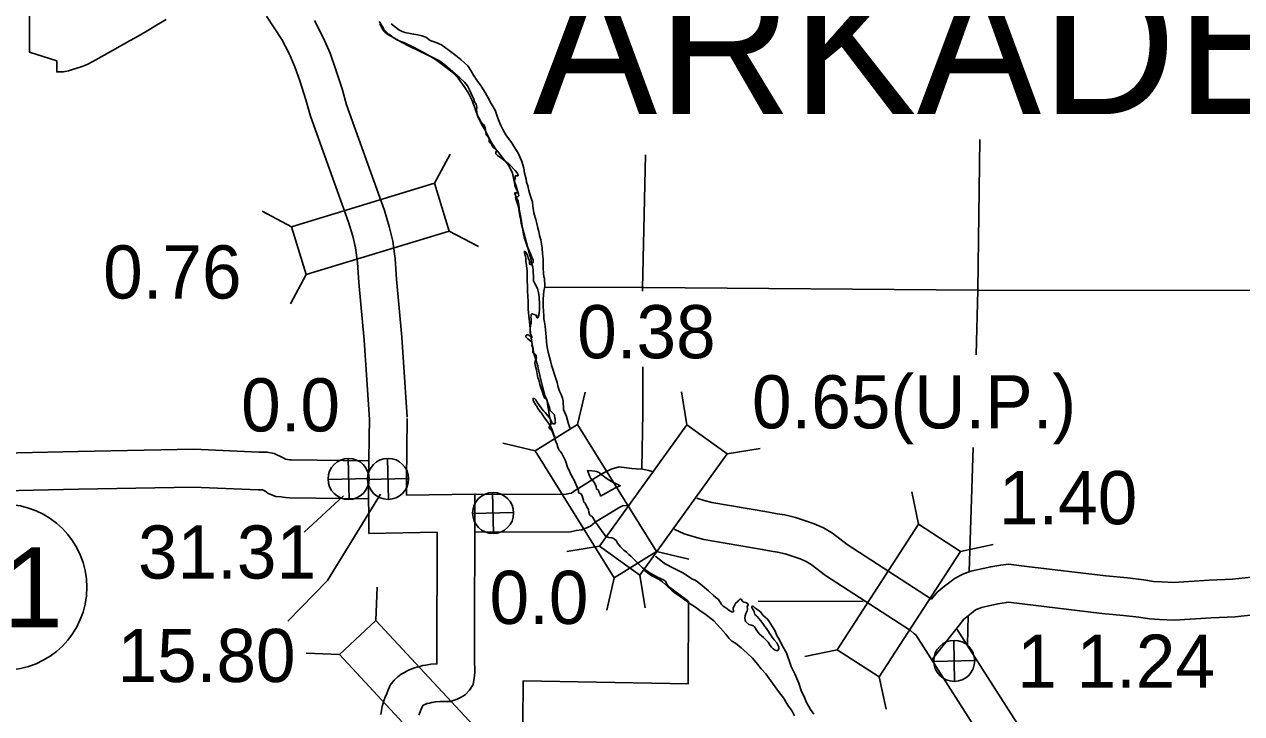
# Model space of a CAD drawing. Extents: x 369523 to 838377, y 495025 to 936819.
# Drawn here: x 582308 to 601641, y 774107 to 785066 of the extents above; entities that cross this region are included whole.
import ezdxf

# ---------------------------------------------------------------- set-up
doc = ezdxf.new("R2010")
doc.units = 0
for name, color, linetype in [('DSN_BRDG_Annotation', 7, 'Continuous'), ('DSN_DRFT_Common-Annotations', 7, 'Continuous'), ('DSN_DRFT_Common-Line', 7, 'Continuous'), ('DSN_DRFT_Junk-No-Plot', 7, 'Continuous'), ('Level 1', 7, 'Continuous'), ('Level 10', 7, 'Continuous'), ('Level 11', 7, 'Continuous'), ('Level 2', 7, 'Continuous'), ('Level 21', 7, 'Continuous'), ('Level 22', 7, 'Continuous')]:
    doc.layers.add(name, color=color, linetype=linetype)

msp = doc.modelspace()

# ---------------------------------------------------------------- linework, layer by layer
at = {"layer": 'DSN_BRDG_Annotation'}
msp.add_line((586751, 776994), (587374, 777572), dxfattribs=at)
msp.add_lwpolyline([(586491, 775576), (587123, 776224), (587964, 777597)], dxfattribs=at)
at = {"layer": 'DSN_DRFT_Common-Annotations'}
for p, q in [((587465, 777512), (587450, 778163)), ((588093, 777514), (588078, 778165)), ((587132, 777830), (587783, 777845)), ((587760, 777832), (588410, 777847)), ((589760, 776971), (589745, 777622)), ((589427, 777289), (590078, 777304)), ((597083, 774621), (597068, 775272)), ((596750, 774939), (597401, 774954))]:
    msp.add_line(p, q, dxfattribs=at)
for centre in [(587457, 777838), (588085, 777840), (589753, 777297), (597076, 774947)]:
    msp.add_circle(centre, 326, dxfattribs=at)
at = {"layer": 'DSN_DRFT_Common-Line'}
msp.add_circle((581980, 776116), 1320, dxfattribs=at)
at = {"layer": 'Level 1'}
for points in [[(581234, 778232), (583158, 778276), (584998, 778310), (586030, 778265), (586163, 778267), (586276, 778245), (586339, 778213), (586354, 778206), (586417, 778176), (586455, 778151), (586520, 778143), (586550, 778140), (587780, 778125)], [(589459, 777594), (590913, 777598), (590961, 777609), (590997, 777614), (591031, 777641), (591469, 777913), (591627, 777994), (591754, 778030), (591869, 778017), (591954, 778006), (592027, 777999), (592125, 777992), (592228, 777974), (592278, 777959)], [(581263, 777632), (583170, 777676), (584991, 777709), (586021, 777665), (586092, 777666), (586101, 777662), (586122, 777652), (586126, 777649), (586181, 777608), (586301, 777562), (586389, 777554), (586457, 777546), (586519, 777541), (587769, 777525)], [(589470, 776995), (590982, 776998), (591071, 777018), (591164, 777032), (591299, 777088), (591376, 777149), (591764, 777390), (591819, 777418), (591887, 777410), (591899, 777409)], [(592987, 777535), (593003, 777528), (593107, 777495), (593224, 777465), (594133, 777309), (594265, 777285), (594385, 777267), (594554, 777227), (594732, 777170), (594853, 777125), (595002, 777061), (595145, 776975), (595377, 776795), (596716, 775927)], [(592627, 777043), (592641, 777035), (592785, 776967), (592944, 776918), (593099, 776878), (594028, 776718), (594167, 776693), (594271, 776677), (594393, 776648), (594535, 776603), (594630, 776568), (594727, 776526), (594804, 776479), (595030, 776305), (596380, 775430), (596437, 775380), (596466, 775361)], [(596716, 775927), (596803, 776037), (596924, 776134), (597006, 776198), (597089, 776263), (597214, 776327), (597342, 776374), (597655, 776442), (597816, 776470), (597937, 776485), (598229, 776447), (599483, 776298), (599826, 776265), (600089, 776234), (600243, 776211), (600369, 776203), (600566, 776195), (601125, 776232), (601497, 776248), (601799, 776279)], [(596718, 774965), (597158, 775518), (597231, 775612), (597295, 775662), (597377, 775726), (597415, 775756), (597454, 775776), (597510, 775796), (597770, 775853), (597904, 775876), (597936, 775880), (598155, 775852), (599418, 775702), (599762, 775668), (600010, 775640), (600180, 775614), (600338, 775604), (600573, 775594), (601157, 775633), (601540, 775649), (601878, 775684)], [(597113, 775462), (598190, 773769), (598404, 773451), (598504, 773325), (599220, 772479), (599585, 772063), (599855, 771788), (599971, 771666), (600125, 771480), (600380, 771026), (600556, 770706), (601611, 768321), (601711, 768082)], [(596466, 775361), (597688, 773440), (597920, 773095), (598041, 772943), (598766, 772088), (599145, 771655), (599424, 771371), (599522, 771268), (599628, 771140), (599856, 770734), (600018, 770440), (601060, 768083), (601162, 767840), (601313, 767515), (601418, 767307), (601493, 767193), (601559, 767121), (601599, 767075), (601857, 766805)]]:
    msp.add_lwpolyline(points, dxfattribs=at)
at = {"layer": 'Level 10'}
for points in [[(587945, 785110), (587999, 785023), (588018, 784985), (588055, 784948), (588094, 784905), (588106, 784904), (588151, 784867), (588236, 784813), (588343, 784770), (588479, 784706), (588570, 784662), (588706, 784588), (588840, 784506), (588917, 784448), (589009, 784378), (589097, 784311), (589198, 784209), (589293, 784078), (589360, 783973), (589413, 783863), (589462, 783738), (589516, 783587), (589569, 783481), (589630, 783370), (589708, 783220), (589756, 783142), (589793, 783087), (589841, 783022), (589880, 782977), (589930, 782914), (589980, 782848), (590001, 782818), (590040, 782745), (590062, 782698), (590084, 782596), (590119, 782491), (590146, 782404), (590157, 782366), (590159, 782338), (590152, 782326), (590124, 782317), (590116, 782319), (590108, 782315), (590113, 782289), (590141, 782211), (590165, 782126), (590190, 782023), (590202, 781933), (590215, 781853), (590224, 781799), (590236, 781732), (590254, 781650), (590293, 781539), (590314, 781492), (590331, 781456), (590348, 781420), (590359, 781393), (590366, 781363), (590387, 781323), (590391, 781310), (590388, 781279), (590384, 781273), (590373, 781261), (590365, 781253), (590349, 781246), (590339, 781246), (590337, 781254), (590333, 781264), (590330, 781290), (590323, 781318), (590312, 781351), (590302, 781375), (590297, 781391), (590286, 781417), (590282, 781425), (590270, 781444), (590264, 781450), (590255, 781456), (590251, 781456), (590250, 781440), (590263, 781392), (590270, 781350), (590274, 781298), (590281, 781234), (590292, 781141), (590294, 781079), (590296, 781005), (590297, 780885), (590301, 780829), (590311, 780659), (590312, 780539), (590320, 780425), (590335, 780287)], [(590918, 778833), (590871, 778941), (590864, 779075), (590853, 779122), (590833, 779180), (590809, 779235), (590788, 779295), (590770, 779374), (590737, 779465), (590720, 779513), (590705, 779567), (590682, 779648), (590662, 779718), (590631, 779835), (590609, 779930), (590598, 780020), (590594, 780100), (590591, 780152), (590587, 780214), (590582, 780260), (590575, 780306), (590558, 780385), (590557, 780419), (590553, 780519), (590549, 780577), (590547, 780643), (590550, 780695), (590552, 780765), (590558, 780824), (590572, 780898), (590571, 781028), (590560, 781050), (590553, 781110), (590548, 781186), (590550, 781266), (590549, 781330), (590538, 781418), (590530, 781508), (590522, 781575), (590508, 781641), (590492, 781707), (590477, 781770), (590465, 781824), (590449, 781900), (590433, 781963), (590423, 781993), (590402, 782071), (590386, 782174), (590376, 782238), (590336, 782365), (590321, 782423), (590303, 782496), (590283, 782558), (590276, 782603), (590253, 782701), (590241, 782779), (590226, 782834), (590210, 782884), (590187, 782933), (590166, 782987), (590134, 783044), (590076, 783136), (590051, 783180), (590013, 783227), (589957, 783307), (589905, 783394), (589873, 783459), (589830, 783574), (589783, 783701), (589724, 783807), (589680, 783886), (589625, 783981), (589561, 784081), (589492, 784179), (589440, 784260), (589398, 784333), (589350, 784404), (589297, 784454), (589241, 784505), (589160, 784570), (589054, 784652), (588974, 784709), (588933, 784738), (588857, 784772), (588786, 784800), (588754, 784808), (588684, 784862), (588622, 784882), (588556, 784896), (588489, 784910), (588437, 784919), (588349, 784936), (588296, 784957), (588258, 784978), (588225, 785003), (588182, 785034), (588131, 785075)], [(590335, 780287), (590349, 780149), (590367, 780012), (590382, 779912), (590400, 779834), (590430, 779735), (590461, 779630), (590479, 779550), (590534, 779322), (590574, 779165), (590608, 779094), (590623, 779044), (590647, 778973), (590658, 778929)], [(590558, 778826), (590515, 778893), (590501, 778908), (590482, 778932), (590464, 778956), (590451, 778979), (590445, 778993), (590432, 779013), (590424, 779024), (590413, 779038), (590409, 779048), (590397, 779066), (590388, 779090), (590388, 779108), (590387, 779118), (590397, 779118), (590399, 779118), (590413, 779112), (590430, 779095), (590449, 779065), (590463, 779042), (590499, 778988), (590528, 778951), (590552, 778922), (590577, 778895), (590602, 778867), (590621, 778842), (590639, 778820), (590647, 778808), (590664, 778781), (590673, 778761), (590683, 778743), (590687, 778737), (590694, 778726), (590702, 778716), (590722, 778714), (590728, 778715), (590736, 778721), (590739, 778733), (590741, 778745), (590739, 778753), (590740, 778769), (590740, 778781), (590738, 778795), (590735, 778807), (590728, 778845), (590728, 778859), (590658, 778929)], [(590558, 778826), (590660, 778688), (590691, 778621), (590719, 778539), (590735, 778504)], [(590918, 778833), (590946, 778732), (590969, 778652), (590972, 778644)], [(592333, 776610), (592338, 776607), (592473, 776496), (592629, 776417), (592764, 776344), (592922, 776245), (592962, 776229), (592998, 776203), (593071, 776146), (593111, 776114), (593175, 776060), (593254, 775987), (593288, 775955), (593330, 775921), (593350, 775895), (593370, 775865), (593382, 775845), (593406, 775818), (593447, 775788), (593479, 775766), (593487, 775760), (593531, 775730), (593551, 775722), (593565, 775724), (593571, 775730), (593569, 775744), (593565, 775768), (593567, 775788), (593584, 775828), (593610, 775868), (593632, 775886), (593650, 775905), (593662, 775915), (593668, 775923), (593680, 775929), (593692, 775927), (593700, 775921), (593710, 775897), (593732, 775879), (593756, 775875), (593778, 775867), (593796, 775855), (593805, 775839), (593797, 775821), (593789, 775817), (593795, 775775), (593793, 775765), (593785, 775741), (593769, 775701), (593755, 775661), (593751, 775625), (593756, 775594), (593768, 775568), (593812, 775526), (593856, 775514), (593886, 775506), (593902, 775486), (593928, 775445), (593954, 775413), (593979, 775377), (594017, 775347), (594049, 775319), (594081, 775288), (594119, 775242), (594152, 775190), (594176, 775162), (594202, 775138), (594218, 775128), (594230, 775118), (594246, 775109), (594268, 775107), (594282, 775119), (594292, 775143), (594292, 775169), (594259, 775236), (594217, 775282)], [(592159, 776385), (592223, 776335), (592274, 776300), (592328, 776274), (592392, 776242), (592442, 776201), (592492, 776159), (592530, 776125), (592587, 776072), (592661, 776012), (592723, 775968), (592800, 775917), (592868, 775865), (592982, 775788), (593042, 775740), (593117, 775695), (593257, 775581), (593366, 775468), (593448, 775369), (593495, 775305), (593545, 775261), (593601, 775227), (593693, 775156), (593784, 775077), (593874, 774991), (593951, 774896), (594011, 774820), (594083, 774740), (594190, 774591), (594303, 774440), (594367, 774358), (594432, 774245), (594500, 774147), (594537, 774072)], [(594217, 775282), (594185, 775324), (594149, 775374), (594125, 775414), (594092, 775463), (594070, 775493), (594034, 775541), (594000, 775589), (593974, 775622), (593949, 775650), (593937, 775662), (593911, 775686), (593897, 775726), (593891, 775742), (593873, 775776), (593867, 775786), (593861, 775796), (593863, 775812), (593873, 775816), (593887, 775812), (593909, 775790), (593943, 775768), (593997, 775724), (594039, 775673), (594108, 775609), (594138, 775571), (594190, 775486), (594225, 775428), (594261, 775350), (594299, 775281), (594344, 775193), (594412, 775077), (594487, 774858), (594544, 774743), (594606, 774593), (594647, 774475), (594697, 774362), (594730, 774286), (594796, 774173), (594845, 774099)]]:
    msp.add_lwpolyline(points, dxfattribs=at)
at = {"layer": 'Level 11'}
for points in [[(586152, 785196), (586397, 784823), (586513, 784601), (586603, 784388), (586681, 784167), (586779, 783866), (586853, 783605), (587457, 781919), (587525, 781698), (587568, 781511), (587598, 781277), (587621, 780964), (587706, 780046), (587791, 778781)], [(586915, 785127), (587056, 784857), (587163, 784605), (587249, 784360), (587353, 784041), (587425, 783788), (588027, 782107), (588104, 781854), (588160, 781618), (588195, 781337), (588219, 781014), (588304, 780093), (588389, 778821)], [(587790, 778806), (587776, 777823), (587778, 776974)], [(588390, 778797), (588376, 777820), (588376, 777583)], [(588376, 777583), (589463, 777598), (589459, 774978), (589462, 774766), (589453, 774670), (589437, 774571), (589376, 774481), (589308, 774408), (589237, 774365), (589181, 774340), (589150, 774329), (589074, 774300), (588910, 774300), (588837, 774298), (588785, 774287), (588774, 774286), (588742, 774274), (588703, 774267), (588683, 774261), (588677, 774259), (588668, 774255), (588638, 774238), (588636, 774237), (588631, 774225), (588610, 774180), (588599, 774155), (588593, 774137), (588575, 774084)], [(587778, 776974), (588862, 776990), (588859, 774974), (588860, 774899), (588766, 774896), (588686, 774879), (588637, 774873), (588589, 774856), (588564, 774852), (588504, 774834), (588462, 774820), (588399, 774792), (588344, 774761), (588294, 774734), (588240, 774692), (588182, 774638), (588119, 774559), (588082, 774468), (588064, 774429), (588038, 774370), (588024, 774327), (587989, 774221), (587971, 774096)]]:
    msp.add_lwpolyline(points, dxfattribs=at)
at = {"layer": 'Level 2'}
for points in [[(582391, 785278), (582389, 784623), (582823, 784485), (582822, 784308), (582884, 784309), (582927, 784310), (582954, 784316), (583008, 784326), (583058, 784341), (583210, 784388), (583304, 784429), (583397, 784474), (583710, 784648), (583989, 784808), (584115, 784878), (584242, 784954), (584380, 785035), (584559, 785141)], [(587954, 785072), (587974, 785029), (588005, 784973), (588015, 784960), (588024, 784950), (588035, 784940), (588052, 784927), (588082, 784906), (588149, 784866), (588289, 784789), (588443, 784710), (588572, 784643), (588704, 784580), (588785, 784543), (588837, 784518), (588880, 784495)], [(588880, 784495), (588920, 784471), (588951, 784448), (588984, 784423), (589113, 784310), (589191, 784244), (589226, 784215), (589298, 784148), (589345, 784090), (589376, 784024), (589405, 783966), (589422, 783927), (589440, 783893), (589459, 783831), (589481, 783798), (589492, 783741), (589489, 783699), (589492, 783678), (589494, 783662), (589499, 783638), (589512, 783607), (589525, 783582), (589538, 783559), (589560, 783519), (589599, 783474), (589614, 783448), (589626, 783426), (589637, 783346), (589644, 783319), (589649, 783306), (589666, 783287), (589679, 783268), (589689, 783249), (589689, 783221), (589692, 783201), (589700, 783188), (589728, 783164), (589735, 783152), (589740, 783133), (589759, 783110), (589779, 783090), (589798, 783078), (589805, 783066), (589806, 783051), (589794, 783034), (589794, 783022), (589798, 783007), (589806, 782995), (589820, 782979), (589891, 782934), (590016, 782833), (590104, 782744), (590133, 782703), (590139, 782689), (590149, 782660), (590148, 782658), (590143, 782656), (590104, 782658), (590103, 782654), (590102, 782644), (590102, 782609), (590092, 782586), (590090, 782569), (590090, 782549), (590100, 782516), (590098, 782500), (590108, 782475), (590125, 782442), (590139, 782409), (590139, 782395), (590127, 782386), (590100, 782388), (590098, 782376), (590106, 782349), (590127, 782294), (590149, 782259), (590158, 782216), (590166, 782157), (590162, 782118), (590165, 782084), (590185, 781993), (590191, 781953), (590200, 781907), (590216, 781844), (590242, 781749), (590281, 781592), (590326, 781434), (590349, 781362), (590359, 781310), (590359, 781290), (590386, 781203), (590388, 781158), (590394, 781026), (590394, 780987), (590412, 780954), (590456, 780868), (590472, 780800), (590482, 780736), (590490, 780611), (590489, 780520)], [(590489, 780520), (590484, 780480), (590478, 780440), (590475, 780426), (590468, 780411), (590462, 780399), (590454, 780401), (590444, 780417), (590442, 780431), (590441, 780441), (590429, 780444), (590405, 780453), (590386, 780459), (590378, 780461), (590369, 780461), (590364, 780458), (590359, 780454), (590356, 780444), (590355, 780430), (590353, 780410), (590355, 780383), (590356, 780321), (590349, 780274), (590343, 780238), (590341, 780188), (590343, 780159), (590350, 780127), (590367, 780103), (590370, 780094), (590371, 780084), (590365, 780084), (590357, 780090), (590347, 780103), (590320, 780122), (590306, 780127), (590293, 780128), (590281, 780125), (590276, 780121), (590273, 780113), (590272, 780105), (590277, 780092), (590303, 780066), (590361, 780020), (590369, 780006), (590371, 779986), (590367, 779963), (590370, 779953), (590373, 779946), (590383, 779934), (590389, 779919), (590382, 779876), (590382, 779861), (590386, 779846), (590393, 779839), (590410, 779827), (590426, 779815), (590435, 779806), (590439, 779795), (590439, 779784), (590441, 779763), (590439, 779741), (590419, 779704), (590414, 779677), (590419, 779650), (590441, 779572), (590464, 779444), (590478, 779413), (590495, 779341), (590548, 779187), (590561, 779140), (590575, 779121), (590604, 779101), (590616, 779035), (590622, 778990), (590632, 778951), (590641, 778856), (590665, 778772), (590672, 778724), (590669, 778702), (590651, 778685), (590641, 778663), (590640, 778653), (590651, 778636), (590667, 778628), (590682, 778611), (590690, 778600), (590698, 778584), (590713, 778541), (590727, 778504), (590733, 778473), (590750, 778436), (590770, 778387), (590776, 778358), (590799, 778300), (590817, 778282), (590842, 778243), (590902, 778128), (590939, 778012), (590959, 777979), (590982, 777922)], [(590982, 777922), (591033, 777831), (591089, 777708), (591107, 777659), (591109, 777619), (591122, 777613), (591144, 777609), (591165, 777572), (591186, 777496), (591192, 777471), (591210, 777457), (591225, 777432), (591249, 777383), (591268, 777354), (591274, 777309), (591290, 777264), (591301, 777251), (591319, 777247), (591338, 777224), (591371, 777163), (591430, 777078), (591514, 776963), (591535, 776930), (591539, 776924), (591564, 776920), (591591, 776906), (591638, 776903), (591652, 776899), (591665, 776893), (591679, 776881), (591710, 776854), (591728, 776819), (591776, 776761), (591827, 776708), (591872, 776673), (591909, 776640), (591942, 776609), (591987, 776562), (592018, 776531), (592127, 776426), (592176, 776387), (592248, 776340), (592372, 776274), (592460, 776237), (592476, 776224), (592489, 776212), (592510, 776165), (592523, 776148), (592540, 776130), (592658, 776039), (592843, 775902), (592855, 775891), (592853, 774584), (590230, 774627), (590224, 773962)]]:
    msp.add_lwpolyline(points, dxfattribs=at)
msp.add_lwpolyline([(591459, 777564), (591453, 777591), (591436, 777624), (591420, 777663), (591395, 777677), (591387, 777726), (591360, 777782), (591344, 777807), (591323, 777821), (591303, 777844), (591282, 777887), (591272, 777920), (591268, 777932), (591259, 777963), (591251, 777971), (591321, 777966), (591370, 777962), (591395, 777957), (591413, 777952), (591432, 777943), (591444, 777935), (591477, 777905), (591549, 777851), (591604, 777814), (591634, 777797), (591667, 777782), (591735, 777748), (591773, 777731), (591699, 777697), (591636, 777667)], close=True, dxfattribs=at)
at = {"layer": 'Level 21'}
for p, q in [((588824, 782538), (589073, 783004)), ((586551, 781846), (586085, 782094)), ((589055, 781780), (589521, 781532)), ((586782, 781088), (586533, 780622)), ((591095, 778704), (591215, 779219)), ((592829, 778700), (592744, 779221)), ((591095, 778704), (590422, 778286)), ((592349, 776686), (591095, 778704)), ((592829, 778700), (591442, 776771)), ((593472, 778238), (592829, 778700)), ((590422, 778286), (589908, 778406)), ((590422, 778286), (591677, 776268)), ((592085, 776309), (593472, 778238)), ((593472, 778238), (593993, 778323)), ((596511, 777118), (596401, 777634)), ((591442, 776771), (590921, 776686)), ((591442, 776771), (592085, 776309)), ((591677, 776268), (592349, 776686)), ((592349, 776686), (592863, 776566)), ((597176, 776687), (597692, 776797)), ((591677, 776268), (591557, 775754)), ((592085, 776309), (592170, 775788)), ((587892, 775588), (587912, 776116)), ((587312, 775050), (586784, 775069)), ((595219, 775124), (594703, 775014)), ((595884, 774693), (595994, 774177))]:
    msp.add_line(p, q, dxfattribs=at)
for points in [[(588824, 782538), (586551, 781846), (586782, 781088), (589055, 781780)], [(596511, 777118), (595219, 775124), (595884, 774693), (597176, 776687)], [(587312, 775050), (588927, 773307), (589508, 773846), (587892, 775588)]]:
    msp.add_lwpolyline(points, close=True, dxfattribs=at)
at = {"layer": 'Level 22'}
for points in [[(597422, 779812), (597453, 780838), (597485, 783236)], [(592175, 782990), (592126, 780866), (592126, 780822)], [(603272, 780845), (602779, 780832), (597453, 780838), (592143, 780881), (590580, 780885)], [(592129, 779620), (592132, 778889)], [(592115, 778009), (592132, 778889)], [(597316, 776366), (597377, 778336)], [(593962, 775898), (595631, 775889)], [(597298, 775670), (597289, 775200)]]:
    msp.add_lwpolyline(points, dxfattribs=at)

# ---------------------------------------------------------------- texts
at = {"layer": 'DSN_BRDG_Annotation'}
for s, p in [('0.0', (585751, 778594)), ('31.31', (584113, 776255)), ('0.0', (589696, 775534)), ('15.80', (583788, 774610)), ('1 1.24', (598076, 774519))]:
    msp.add_text(s, height=844.8, dxfattribs=at).set_placement(p)
at = {"layer": 'DSN_DRFT_Common-Annotations'}
msp.add_text('ARKADELPHIA', height=2217.6, dxfattribs=at).set_placement((590382, 783638))
at = {"layer": 'DSN_DRFT_Common-Line'}
msp.add_text('1', height=1267, dxfattribs=at).set_placement((581980, 775482))
at = {"layer": 'DSN_DRFT_Junk-No-Plot'}
for s, p in [('0.76', (583559, 780707)), ('0.38', (591088, 779757)), ('0.65(U.P.)', (593864, 778642)), ('1.40', (597785, 777119))]:
    msp.add_text(s, height=844.8, dxfattribs=at).set_placement(p)

doc.saveas('drawing.dxf')
